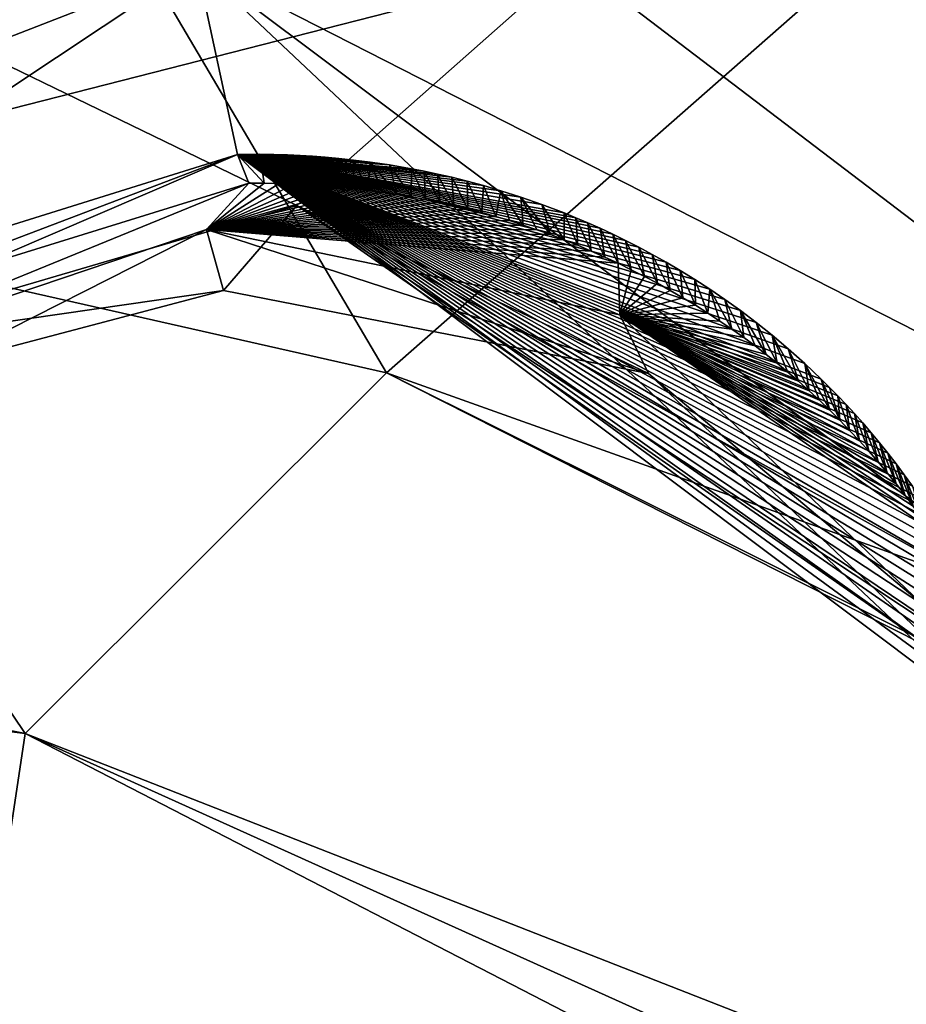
# Model space of a CAD drawing. Header units: millimetres. Extents: x -147 to 294, y -82 to 275.
# Tile 298 of 609: x 246.31 to 248.57, y 192.26 to 194.76. Entities that reach past the tile are written whole.
import ezdxf

# ---------------------------------------------------------------- set-up
doc = ezdxf.new("R2010")
doc.units = ezdxf.units.MM
doc.header["$LTSCALE"] = 67.506716
for name, color, linetype in [('1992', 7, 'CONTINUOUS'), ('2807', 7, 'CONTINUOUS'), ('2813', 7, 'CONTINUOUS'), ('2814', 7, 'CONTINUOUS'), ('2821', 7, 'CONTINUOUS'), ('2822', 7, 'CONTINUOUS'), ('2823', 7, 'CONTINUOUS'), ('2824', 7, 'CONTINUOUS'), ('754', 7, 'CONTINUOUS'), ('809', 7, 'CONTINUOUS'), ('871', 7, 'CONTINUOUS'), ('925', 7, 'CONTINUOUS')]:
    doc.layers.add(name, color=color, linetype=linetype)

msp = doc.modelspace()

# ---------------------------------------------------------------- linework, layer by layer
at = {"layer": '1992', "linetype": 'CONTINUOUS'}
for points in [[(245.7521, 193.9137, -15.955), (247.0182, 194.2855, -16.052), (239.7365, 197.8193, -14.0143), (245.7521, 193.9137, -15.955)], [(239.7365, 197.8193, -14.0143), (247.0182, 194.2855, -16.052), (250.7056, 197.5463, -15.7704), (239.7365, 197.8193, -14.0143)], [(247.0182, 194.2855, -16.052), (248.9964, 193.1859, -16.7016), (250.7056, 197.5463, -15.7704), (247.0182, 194.2855, -16.052)]]:
    msp.add_3dface(points, dxfattribs=at)
at = {"layer": '2807', "linetype": 'CONTINUOUS'}
for points in [[(247.0182, 194.2855, -16.052), (245.7521, 193.9137, -15.955), (246.8321, 194.0692, -16.379), (247.0182, 194.2855, -16.052)], [(247.9114, 193.8581, -16.6299), (247.0182, 194.2855, -16.052), (246.8321, 194.0692, -16.379), (247.9114, 193.8581, -16.6299)], [(248.9964, 193.1859, -16.7016), (247.0182, 194.2855, -16.052), (248.7997, 193.1051, -16.7812), (248.9964, 193.1859, -16.7016)], [(248.7997, 193.1051, -16.7812), (247.0182, 194.2855, -16.052), (248.6855, 193.1203, -16.9881), (248.7997, 193.1051, -16.7812)], [(248.6855, 193.1203, -16.9881), (247.0182, 194.2855, -16.052), (247.9114, 193.8581, -16.6299), (248.6855, 193.1203, -16.9881)], [(246.8321, 194.0692, -16.379), (245.7521, 193.9137, -15.955), (246.1031, 193.8774, -16.3119), (246.8321, 194.0692, -16.379)]]:
    msp.add_3dface(points, dxfattribs=at)
at = {"layer": '2813', "linetype": 'CONTINUOUS'}
for points in [[(246.7402, 195.6512, -18.0386), (248.6333, 195.0334, -18.5343), (249.6814, 193.4095, -19.1869), (246.7402, 195.6512, -18.0386)], [(246.7402, 195.6512, -18.0386), (249.6814, 193.4095, -19.1869), (246.7635, 194.8986, -17.9537), (246.7402, 195.6512, -18.0386)], [(249.6814, 193.4095, -19.1869), (249.0756, 193.1636, -18.8699), (246.7635, 194.8986, -17.9537), (249.6814, 193.4095, -19.1869)], [(249.0756, 193.1636, -18.8699), (248.8799, 192.9029, -18.2205), (246.7635, 194.8986, -17.9537), (249.0756, 193.1636, -18.8699)], [(246.7635, 194.8986, -17.9537), (248.8799, 192.9029, -18.2205), (246.8677, 194.415, -17.3422), (246.7635, 194.8986, -17.9537)], [(246.9243, 194.4154, -17.353), (246.8677, 194.415, -17.3422), (246.9603, 194.4149, -17.3601), (246.9243, 194.4154, -17.353)], [(246.8677, 194.415, -17.3422), (248.8799, 192.9029, -18.2205), (248.8676, 192.9528, -18.2021), (246.8677, 194.415, -17.3422)], [(246.9603, 194.4149, -17.3601), (246.8677, 194.415, -17.3422), (246.9948, 194.4138, -17.3671), (246.9603, 194.4149, -17.3601)], [(246.9948, 194.4138, -17.3671), (246.8677, 194.415, -17.3422), (247.0271, 194.4123, -17.3738), (246.9948, 194.4138, -17.3671)], [(247.0271, 194.4123, -17.3738), (246.8677, 194.415, -17.3422), (247.0585, 194.4104, -17.3805), (247.0271, 194.4123, -17.3738)], [(247.0585, 194.4104, -17.3805), (246.8677, 194.415, -17.3422), (247.0906, 194.408, -17.3874), (247.0585, 194.4104, -17.3805)], [(247.0906, 194.408, -17.3874), (246.8677, 194.415, -17.3422), (247.1247, 194.4049, -17.395), (247.0906, 194.408, -17.3874)], [(247.1247, 194.4049, -17.395), (246.8677, 194.415, -17.3422), (247.1623, 194.4009, -17.4036), (247.1247, 194.4049, -17.395)], [(247.1623, 194.4009, -17.4036), (246.8677, 194.415, -17.3422), (247.2048, 194.3955, -17.4136), (247.1623, 194.4009, -17.4036)], [(247.2048, 194.3955, -17.4136), (246.8677, 194.415, -17.3422), (247.2536, 194.3883, -17.4254), (247.2048, 194.3955, -17.4136)], [(247.2536, 194.3883, -17.4254), (246.8677, 194.415, -17.3422), (247.3099, 194.3785, -17.4395), (247.2536, 194.3883, -17.4254)], [(247.3099, 194.3785, -17.4395), (246.8677, 194.415, -17.3422), (247.3414, 194.3724, -17.4476), (247.3099, 194.3785, -17.4395)], [(247.3414, 194.3724, -17.4476), (246.8677, 194.415, -17.3422), (247.3752, 194.3652, -17.4565), (247.3414, 194.3724, -17.4476)], [(247.3752, 194.3652, -17.4565), (246.8677, 194.415, -17.3422), (247.4116, 194.3569, -17.4662), (247.3752, 194.3652, -17.4565)], [(247.4116, 194.3569, -17.4662), (246.8677, 194.415, -17.3422), (247.4505, 194.3472, -17.4769), (247.4116, 194.3569, -17.4662)], [(247.4505, 194.3472, -17.4769), (246.8677, 194.415, -17.3422), (247.4922, 194.3359, -17.4887), (247.4505, 194.3472, -17.4769)], [(247.4922, 194.3359, -17.4887), (246.8677, 194.415, -17.3422), (247.5368, 194.3228, -17.5016), (247.4922, 194.3359, -17.4887)], [(247.5368, 194.3228, -17.5016), (246.8677, 194.415, -17.3422), (247.5869, 194.3068, -17.5165), (247.5368, 194.3228, -17.5016)], [(247.5869, 194.3068, -17.5165), (246.8677, 194.415, -17.3422), (247.6403, 194.2881, -17.5329), (247.5869, 194.3068, -17.5165)], [(247.6403, 194.2881, -17.5329), (246.8677, 194.415, -17.3422), (247.697, 194.2664, -17.551), (247.6403, 194.2881, -17.5329)], [(247.697, 194.2664, -17.551), (246.8677, 194.415, -17.3422), (247.7267, 194.2543, -17.5606), (247.697, 194.2664, -17.551)], [(247.7267, 194.2543, -17.5606), (246.8677, 194.415, -17.3422), (247.7572, 194.2413, -17.5708), (247.7267, 194.2543, -17.5606)], [(247.7572, 194.2413, -17.5708), (246.8677, 194.415, -17.3422), (247.7884, 194.2274, -17.5813), (247.7572, 194.2413, -17.5708)], [(247.7884, 194.2274, -17.5813), (246.8677, 194.415, -17.3422), (247.8204, 194.2124, -17.5924), (247.7884, 194.2274, -17.5813)], [(247.8204, 194.2124, -17.5924), (246.8677, 194.415, -17.3422), (247.8531, 194.1965, -17.6039), (247.8204, 194.2124, -17.5924)], [(247.8531, 194.1965, -17.6039), (246.8677, 194.415, -17.3422), (247.8865, 194.1794, -17.6159), (247.8531, 194.1965, -17.6039)], [(247.8865, 194.1794, -17.6159), (246.8677, 194.415, -17.3422), (247.9209, 194.161, -17.6285), (247.8865, 194.1794, -17.6159)], [(247.9209, 194.161, -17.6285), (246.8677, 194.415, -17.3422), (247.9561, 194.1412, -17.6417), (247.9209, 194.161, -17.6285)], [(247.9561, 194.1412, -17.6417), (246.8677, 194.415, -17.3422), (247.9922, 194.12, -17.6556), (247.9561, 194.1412, -17.6417)], [(247.9922, 194.12, -17.6556), (246.8677, 194.415, -17.3422), (248.0291, 194.0972, -17.6701), (247.9922, 194.12, -17.6556)], [(248.0291, 194.0972, -17.6701), (246.8677, 194.415, -17.3422), (248.0669, 194.0728, -17.6853), (248.0291, 194.0972, -17.6701)], [(248.0669, 194.0728, -17.6853), (246.8677, 194.415, -17.3422), (248.1054, 194.0465, -17.7013), (248.0669, 194.0728, -17.6853)], [(248.1054, 194.0465, -17.7013), (246.8677, 194.415, -17.3422), (248.1447, 194.0184, -17.718), (248.1054, 194.0465, -17.7013)], [(248.1447, 194.0184, -17.718), (246.8677, 194.415, -17.3422), (248.1847, 193.9881, -17.7356), (248.1447, 194.0184, -17.718)], [(248.1847, 193.9881, -17.7356), (246.8677, 194.415, -17.3422), (248.2253, 193.9557, -17.7539), (248.1847, 193.9881, -17.7356)], [(248.2253, 193.9557, -17.7539), (246.8677, 194.415, -17.3422), (248.2664, 193.921, -17.7731), (248.2253, 193.9557, -17.7539)], [(248.2664, 193.921, -17.7731), (246.8677, 194.415, -17.3422), (248.308, 193.8838, -17.7932), (248.2664, 193.921, -17.7731)], [(248.308, 193.8838, -17.7932), (246.8677, 194.415, -17.3422), (248.3499, 193.8441, -17.8142), (248.308, 193.8838, -17.7932)], [(248.3499, 193.8441, -17.8142), (246.8677, 194.415, -17.3422), (248.371, 193.8232, -17.825), (248.3499, 193.8441, -17.8142)], [(248.371, 193.8232, -17.825), (246.8677, 194.415, -17.3422), (248.3921, 193.8017, -17.8361), (248.371, 193.8232, -17.825)], [(248.3921, 193.8017, -17.8361), (246.8677, 194.415, -17.3422), (248.4131, 193.7795, -17.8473), (248.3921, 193.8017, -17.8361)], [(248.4131, 193.7795, -17.8473), (246.8677, 194.415, -17.3422), (248.4343, 193.7565, -17.8589), (248.4131, 193.7795, -17.8473)], [(248.4343, 193.7565, -17.8589), (246.8677, 194.415, -17.3422), (248.4555, 193.7327, -17.8707), (248.4343, 193.7565, -17.8589)], [(248.4555, 193.7327, -17.8707), (246.8677, 194.415, -17.3422), (248.4767, 193.708, -17.8828), (248.4555, 193.7327, -17.8707)], [(248.4767, 193.708, -17.8828), (246.8677, 194.415, -17.3422), (248.4978, 193.6825, -17.8951), (248.4767, 193.708, -17.8828)], [(248.4978, 193.6825, -17.8951), (246.8677, 194.415, -17.3422), (248.5189, 193.6562, -17.9077), (248.4978, 193.6825, -17.8951)], [(248.5189, 193.6562, -17.9077), (246.8677, 194.415, -17.3422), (248.5399, 193.629, -17.9206), (248.5189, 193.6562, -17.9077)], [(248.5399, 193.629, -17.9206), (246.8677, 194.415, -17.3422), (248.5609, 193.6009, -17.9338), (248.5399, 193.629, -17.9206)], [(248.5609, 193.6009, -17.9338), (246.8677, 194.415, -17.3422), (248.5817, 193.5718, -17.9472), (248.5609, 193.6009, -17.9338)], [(248.5817, 193.5718, -17.9472), (246.8677, 194.415, -17.3422), (248.6023, 193.5419, -17.9609), (248.5817, 193.5718, -17.9472)], [(248.6023, 193.5419, -17.9609), (246.8677, 194.415, -17.3422), (248.6227, 193.5109, -17.9749), (248.6023, 193.5419, -17.9609)], [(248.6227, 193.5109, -17.9749), (246.8677, 194.415, -17.3422), (248.643, 193.4789, -17.9891), (248.6227, 193.5109, -17.9749)], [(248.643, 193.4789, -17.9891), (246.8677, 194.415, -17.3422), (248.663, 193.4457, -18.0037), (248.643, 193.4789, -17.9891)], [(248.663, 193.4457, -18.0037), (246.8677, 194.415, -17.3422), (248.6826, 193.4116, -18.0186), (248.663, 193.4457, -18.0037)], [(248.6826, 193.4116, -18.0186), (246.8677, 194.415, -17.3422), (248.702, 193.3763, -18.0337), (248.6826, 193.4116, -18.0186)], [(248.702, 193.3763, -18.0337), (246.8677, 194.415, -17.3422), (248.721, 193.3398, -18.0492), (248.702, 193.3763, -18.0337)], [(248.721, 193.3398, -18.0492), (246.8677, 194.415, -17.3422), (248.7397, 193.3021, -18.065), (248.721, 193.3398, -18.0492)], [(248.7397, 193.3021, -18.065), (246.8677, 194.415, -17.3422), (248.7579, 193.2631, -18.0811), (248.7397, 193.3021, -18.065)], [(248.7579, 193.2631, -18.0811), (246.8677, 194.415, -17.3422), (248.7755, 193.223, -18.0975), (248.7579, 193.2631, -18.0811)], [(248.7755, 193.223, -18.0975), (246.8677, 194.415, -17.3422), (248.7926, 193.1815, -18.1142), (248.7755, 193.223, -18.0975)], [(248.7926, 193.1815, -18.1142), (246.8677, 194.415, -17.3422), (248.8091, 193.1386, -18.1312), (248.7926, 193.1815, -18.1142)], [(248.8091, 193.1386, -18.1312), (246.8677, 194.415, -17.3422), (248.825, 193.0943, -18.1485), (248.8091, 193.1386, -18.1312)], [(248.825, 193.0943, -18.1485), (246.8677, 194.415, -17.3422), (248.8401, 193.0485, -18.1661), (248.825, 193.0943, -18.1485)], [(248.8401, 193.0485, -18.1661), (246.8677, 194.415, -17.3422), (248.8543, 193.0014, -18.184), (248.8401, 193.0485, -18.1661)], [(248.8543, 193.0014, -18.184), (246.8677, 194.415, -17.3422), (248.8676, 192.9528, -18.2021), (248.8543, 193.0014, -18.184)]]:
    msp.add_3dface(points, dxfattribs=at)
at = {"layer": '2814', "linetype": 'CONTINUOUS'}
for points in [[(243.8153, 193.7526, -18.1226), (245.0176, 195.1303, -17.9121), (246.7402, 195.6512, -18.0386), (243.8153, 193.7526, -18.1226)], [(243.8153, 193.7526, -18.1226), (246.7402, 195.6512, -18.0386), (246.7635, 194.8986, -17.9537), (243.8153, 193.7526, -18.1226)], [(243.8153, 193.7526, -18.1226), (246.7635, 194.8986, -17.9537), (244.5167, 193.404, -17.9959), (243.8153, 193.7526, -18.1226)], [(246.7635, 194.8986, -17.9537), (246.8677, 194.415, -17.3422), (244.5167, 193.404, -17.9959), (246.7635, 194.8986, -17.9537)], [(244.5167, 193.404, -17.9959), (246.8677, 194.415, -17.3422), (245.6644, 194.0391, -17.2359), (244.5167, 193.404, -17.9959)]]:
    msp.add_3dface(points, dxfattribs=at)
at = {"layer": '2821', "linetype": 'CONTINUOUS'}
for points in [[(246.7894, 194.2247, -17.0846), (246.1031, 193.8774, -16.3119), (245.7485, 193.8731, -17.0179), (246.7894, 194.2247, -17.0846)], [(246.8321, 194.0692, -16.379), (246.1031, 193.8774, -16.3119), (246.7894, 194.2247, -17.0846), (246.8321, 194.0692, -16.379)], [(247.9114, 193.8581, -16.6299), (246.8321, 194.0692, -16.379), (246.7894, 194.2247, -17.0846), (247.9114, 193.8581, -16.6299)], [(247.8388, 194.0074, -17.3211), (247.9114, 193.8581, -16.6299), (246.7894, 194.2247, -17.0846), (247.8388, 194.0074, -17.3211)], [(248.6039, 193.2747, -17.6628), (247.9114, 193.8581, -16.6299), (247.8388, 194.0074, -17.3211), (248.6039, 193.2747, -17.6628)], [(248.6855, 193.1203, -16.9881), (247.9114, 193.8581, -16.6299), (248.6039, 193.2747, -17.6628), (248.6855, 193.1203, -16.9881)]]:
    msp.add_3dface(points, dxfattribs=at)
at = {"layer": '2822', "linetype": 'CONTINUOUS'}
for points in [[(246.8966, 194.3423, -17.0685), (245.7485, 193.8731, -17.0179), (245.7043, 193.9726, -16.9824), (246.8966, 194.3423, -17.0685)], [(246.7894, 194.2247, -17.0846), (245.7485, 193.8731, -17.0179), (246.8966, 194.3423, -17.0685), (246.7894, 194.2247, -17.0846)], [(246.9351, 194.3422, -17.0748), (246.7894, 194.2247, -17.0846), (246.8966, 194.3423, -17.0685), (246.9351, 194.3422, -17.0748)], [(246.9734, 194.3415, -17.0813), (246.7894, 194.2247, -17.0846), (246.9351, 194.3422, -17.0748), (246.9734, 194.3415, -17.0813)], [(247.0115, 194.3402, -17.088), (246.7894, 194.2247, -17.0846), (246.9734, 194.3415, -17.0813), (247.0115, 194.3402, -17.088)], [(247.0494, 194.3383, -17.0947), (246.7894, 194.2247, -17.0846), (247.0115, 194.3402, -17.088), (247.0494, 194.3383, -17.0947)], [(247.0871, 194.3358, -17.1017), (246.7894, 194.2247, -17.0846), (247.0494, 194.3383, -17.0947), (247.0871, 194.3358, -17.1017)], [(247.1246, 194.3327, -17.1088), (246.7894, 194.2247, -17.0846), (247.0871, 194.3358, -17.1017), (247.1246, 194.3327, -17.1088)], [(247.1619, 194.3289, -17.116), (246.7894, 194.2247, -17.0846), (247.1246, 194.3327, -17.1088), (247.1619, 194.3289, -17.116)], [(247.199, 194.3245, -17.1234), (246.7894, 194.2247, -17.0846), (247.1619, 194.3289, -17.116), (247.199, 194.3245, -17.1234)], [(247.2359, 194.3196, -17.1309), (246.7894, 194.2247, -17.0846), (247.199, 194.3245, -17.1234), (247.2359, 194.3196, -17.1309)], [(247.2725, 194.314, -17.1386), (246.7894, 194.2247, -17.0846), (247.2359, 194.3196, -17.1309), (247.2725, 194.314, -17.1386)], [(247.309, 194.3077, -17.1464), (246.7894, 194.2247, -17.0846), (247.2725, 194.314, -17.1386), (247.309, 194.3077, -17.1464)], [(247.3452, 194.3009, -17.1544), (246.7894, 194.2247, -17.0846), (247.309, 194.3077, -17.1464), (247.3452, 194.3009, -17.1544)], [(247.3813, 194.2935, -17.1625), (246.7894, 194.2247, -17.0846), (247.3452, 194.3009, -17.1544), (247.3813, 194.2935, -17.1625)], [(247.4171, 194.2854, -17.1708), (246.7894, 194.2247, -17.0846), (247.3813, 194.2935, -17.1625), (247.4171, 194.2854, -17.1708)], [(247.4528, 194.2767, -17.1792), (246.7894, 194.2247, -17.0846), (247.4171, 194.2854, -17.1708), (247.4528, 194.2767, -17.1792)], [(247.4882, 194.2674, -17.1878), (246.7894, 194.2247, -17.0846), (247.4528, 194.2767, -17.1792), (247.4882, 194.2674, -17.1878)], [(247.5234, 194.2575, -17.1965), (246.7894, 194.2247, -17.0846), (247.4882, 194.2674, -17.1878), (247.5234, 194.2575, -17.1965)], [(247.5584, 194.2469, -17.2054), (246.7894, 194.2247, -17.0846), (247.5234, 194.2575, -17.1965), (247.5584, 194.2469, -17.2054)], [(247.5932, 194.2357, -17.2144), (246.7894, 194.2247, -17.0846), (247.5584, 194.2469, -17.2054), (247.5932, 194.2357, -17.2144)], [(247.6279, 194.2239, -17.2236), (246.7894, 194.2247, -17.0846), (247.5932, 194.2357, -17.2144), (247.6279, 194.2239, -17.2236)], [(247.8388, 194.0074, -17.3211), (246.7894, 194.2247, -17.0846), (247.834, 194.1386, -17.2827), (247.8388, 194.0074, -17.3211)], [(247.834, 194.1386, -17.2827), (246.7894, 194.2247, -17.0846), (247.8001, 194.1544, -17.2725), (247.834, 194.1386, -17.2827)], [(247.8001, 194.1544, -17.2725), (246.7894, 194.2247, -17.0846), (247.766, 194.1696, -17.2624), (247.8001, 194.1544, -17.2725)], [(247.766, 194.1696, -17.2624), (246.7894, 194.2247, -17.0846), (247.7317, 194.1842, -17.2525), (247.766, 194.1696, -17.2624)], [(247.7317, 194.1842, -17.2525), (246.7894, 194.2247, -17.0846), (247.6972, 194.1981, -17.2427), (247.7317, 194.1842, -17.2525)], [(247.6972, 194.1981, -17.2427), (246.7894, 194.2247, -17.0846), (247.6626, 194.2113, -17.2331), (247.6972, 194.1981, -17.2427)], [(247.6626, 194.2113, -17.2331), (246.7894, 194.2247, -17.0846), (247.6279, 194.2239, -17.2236), (247.6626, 194.2113, -17.2331)], [(247.8676, 194.1222, -17.2931), (247.8388, 194.0074, -17.3211), (247.834, 194.1386, -17.2827), (247.8676, 194.1222, -17.2931)], [(247.901, 194.1052, -17.3036), (247.8388, 194.0074, -17.3211), (247.8676, 194.1222, -17.2931), (247.901, 194.1052, -17.3036)], [(247.934, 194.0877, -17.3143), (247.8388, 194.0074, -17.3211), (247.901, 194.1052, -17.3036), (247.934, 194.0877, -17.3143)], [(247.9666, 194.0696, -17.325), (247.8388, 194.0074, -17.3211), (247.934, 194.0877, -17.3143), (247.9666, 194.0696, -17.325)], [(247.9989, 194.0509, -17.3358), (247.8388, 194.0074, -17.3211), (247.9666, 194.0696, -17.325), (247.9989, 194.0509, -17.3358)], [(248.0307, 194.0317, -17.3467), (247.8388, 194.0074, -17.3211), (247.9989, 194.0509, -17.3358), (248.0307, 194.0317, -17.3467)], [(248.062, 194.012, -17.3577), (247.8388, 194.0074, -17.3211), (248.0307, 194.0317, -17.3467), (248.062, 194.012, -17.3577)], [(248.0929, 193.9918, -17.3687), (247.8388, 194.0074, -17.3211), (248.062, 194.012, -17.3577), (248.0929, 193.9918, -17.3687)], [(248.6039, 193.2747, -17.6628), (247.8388, 194.0074, -17.3211), (248.6245, 193.4636, -17.6119), (248.6039, 193.2747, -17.6628)], [(248.6245, 193.4636, -17.6119), (247.8388, 194.0074, -17.3211), (248.6044, 193.4927, -17.6001), (248.6245, 193.4636, -17.6119)], [(248.6044, 193.4927, -17.6001), (247.8388, 194.0074, -17.3211), (248.5836, 193.5214, -17.5882), (248.6044, 193.4927, -17.6001)], [(248.5836, 193.5214, -17.5882), (247.8388, 194.0074, -17.3211), (248.5622, 193.55, -17.5763), (248.5836, 193.5214, -17.5882)], [(248.5622, 193.55, -17.5763), (247.8388, 194.0074, -17.3211), (248.5402, 193.5782, -17.5644), (248.5622, 193.55, -17.5763)], [(248.5402, 193.5782, -17.5644), (247.8388, 194.0074, -17.3211), (248.5177, 193.606, -17.5524), (248.5402, 193.5782, -17.5644)], [(248.5177, 193.606, -17.5524), (247.8388, 194.0074, -17.3211), (248.4946, 193.6336, -17.5405), (248.5177, 193.606, -17.5524)], [(248.4946, 193.6336, -17.5405), (247.8388, 194.0074, -17.3211), (248.4709, 193.6607, -17.5286), (248.4946, 193.6336, -17.5405)], [(248.4709, 193.6607, -17.5286), (247.8388, 194.0074, -17.3211), (248.4468, 193.6875, -17.5168), (248.4709, 193.6607, -17.5286)], [(248.4468, 193.6875, -17.5168), (247.8388, 194.0074, -17.3211), (248.4221, 193.7139, -17.5049), (248.4468, 193.6875, -17.5168)], [(248.4221, 193.7139, -17.5049), (247.8388, 194.0074, -17.3211), (248.3971, 193.7398, -17.4932), (248.4221, 193.7139, -17.5049)], [(248.3971, 193.7398, -17.4932), (247.8388, 194.0074, -17.3211), (248.3715, 193.7653, -17.4815), (248.3971, 193.7398, -17.4932)], [(248.3715, 193.7653, -17.4815), (247.8388, 194.0074, -17.3211), (248.3456, 193.7902, -17.4698), (248.3715, 193.7653, -17.4815)], [(248.3456, 193.7902, -17.4698), (247.8388, 194.0074, -17.3211), (248.3192, 193.8147, -17.4583), (248.3456, 193.7902, -17.4698)], [(248.3192, 193.8147, -17.4583), (247.8388, 194.0074, -17.3211), (248.2925, 193.8386, -17.4468), (248.3192, 193.8147, -17.4583)], [(248.2925, 193.8386, -17.4468), (247.8388, 194.0074, -17.3211), (248.2654, 193.862, -17.4355), (248.2925, 193.8386, -17.4468)], [(248.2654, 193.862, -17.4355), (247.8388, 194.0074, -17.3211), (248.238, 193.8847, -17.4242), (248.2654, 193.862, -17.4355)], [(248.238, 193.8847, -17.4242), (247.8388, 194.0074, -17.3211), (248.2103, 193.9069, -17.4131), (248.238, 193.8847, -17.4242)], [(248.2103, 193.9069, -17.4131), (247.8388, 194.0074, -17.3211), (248.1823, 193.9285, -17.4022), (248.2103, 193.9069, -17.4131)], [(248.1823, 193.9285, -17.4022), (247.8388, 194.0074, -17.3211), (248.1531, 193.95, -17.391), (248.1823, 193.9285, -17.4022)], [(248.1531, 193.95, -17.391), (247.8388, 194.0074, -17.3211), (248.1233, 193.9712, -17.3798), (248.1531, 193.95, -17.391)], [(248.1233, 193.9712, -17.3798), (247.8388, 194.0074, -17.3211), (248.0929, 193.9918, -17.3687), (248.1233, 193.9712, -17.3798)]]:
    msp.add_3dface(points, dxfattribs=at)
at = {"layer": '2823', "linetype": 'CONTINUOUS'}
for points in [[(246.8677, 194.415, -17.3422), (246.9243, 194.4154, -17.353), (246.9351, 194.3422, -17.0748), (246.8677, 194.415, -17.3422)], [(246.8677, 194.415, -17.3422), (246.9351, 194.3422, -17.0748), (246.8966, 194.3423, -17.0685), (246.8677, 194.415, -17.3422)], [(246.9243, 194.4154, -17.353), (246.9603, 194.4149, -17.3601), (246.9734, 194.3415, -17.0813), (246.9243, 194.4154, -17.353)], [(246.9243, 194.4154, -17.353), (246.9734, 194.3415, -17.0813), (246.9351, 194.3422, -17.0748), (246.9243, 194.4154, -17.353)], [(246.9603, 194.4149, -17.3601), (246.9948, 194.4138, -17.3671), (247.0115, 194.3402, -17.088), (246.9603, 194.4149, -17.3601)], [(246.9603, 194.4149, -17.3601), (247.0115, 194.3402, -17.088), (246.9734, 194.3415, -17.0813), (246.9603, 194.4149, -17.3601)], [(246.9948, 194.4138, -17.3671), (247.0271, 194.4123, -17.3738), (247.0494, 194.3383, -17.0947), (246.9948, 194.4138, -17.3671)], [(246.9948, 194.4138, -17.3671), (247.0494, 194.3383, -17.0947), (247.0115, 194.3402, -17.088), (246.9948, 194.4138, -17.3671)], [(247.0271, 194.4123, -17.3738), (247.0585, 194.4104, -17.3805), (247.0871, 194.3358, -17.1017), (247.0271, 194.4123, -17.3738)], [(247.0271, 194.4123, -17.3738), (247.0871, 194.3358, -17.1017), (247.0494, 194.3383, -17.0947), (247.0271, 194.4123, -17.3738)], [(247.0585, 194.4104, -17.3805), (247.0906, 194.408, -17.3874), (247.0871, 194.3358, -17.1017), (247.0585, 194.4104, -17.3805)], [(247.0906, 194.408, -17.3874), (247.1246, 194.3327, -17.1088), (247.0871, 194.3358, -17.1017), (247.0906, 194.408, -17.3874)], [(247.0906, 194.408, -17.3874), (247.1247, 194.4049, -17.395), (247.1246, 194.3327, -17.1088), (247.0906, 194.408, -17.3874)], [(247.1247, 194.4049, -17.395), (247.1619, 194.3289, -17.116), (247.1246, 194.3327, -17.1088), (247.1247, 194.4049, -17.395)], [(247.1247, 194.4049, -17.395), (247.1623, 194.4009, -17.4036), (247.1619, 194.3289, -17.116), (247.1247, 194.4049, -17.395)], [(247.1623, 194.4009, -17.4036), (247.199, 194.3245, -17.1234), (247.1619, 194.3289, -17.116), (247.1623, 194.4009, -17.4036)], [(247.1623, 194.4009, -17.4036), (247.2048, 194.3955, -17.4136), (247.199, 194.3245, -17.1234), (247.1623, 194.4009, -17.4036)], [(247.2048, 194.3955, -17.4136), (247.2359, 194.3196, -17.1309), (247.199, 194.3245, -17.1234), (247.2048, 194.3955, -17.4136)], [(247.2048, 194.3955, -17.4136), (247.2536, 194.3883, -17.4254), (247.2725, 194.314, -17.1386), (247.2048, 194.3955, -17.4136)], [(247.2048, 194.3955, -17.4136), (247.2725, 194.314, -17.1386), (247.2359, 194.3196, -17.1309), (247.2048, 194.3955, -17.4136)], [(247.2536, 194.3883, -17.4254), (247.309, 194.3077, -17.1464), (247.2725, 194.314, -17.1386), (247.2536, 194.3883, -17.4254)], [(247.2536, 194.3883, -17.4254), (247.3099, 194.3785, -17.4395), (247.309, 194.3077, -17.1464), (247.2536, 194.3883, -17.4254)], [(247.3099, 194.3785, -17.4395), (247.3452, 194.3009, -17.1544), (247.309, 194.3077, -17.1464), (247.3099, 194.3785, -17.4395)], [(247.3099, 194.3785, -17.4395), (247.3414, 194.3724, -17.4476), (247.3452, 194.3009, -17.1544), (247.3099, 194.3785, -17.4395)], [(247.3414, 194.3724, -17.4476), (247.3752, 194.3652, -17.4565), (247.3813, 194.2935, -17.1625), (247.3414, 194.3724, -17.4476)], [(247.3414, 194.3724, -17.4476), (247.3813, 194.2935, -17.1625), (247.3452, 194.3009, -17.1544), (247.3414, 194.3724, -17.4476)], [(247.3752, 194.3652, -17.4565), (247.4116, 194.3569, -17.4662), (247.4171, 194.2854, -17.1708), (247.3752, 194.3652, -17.4565)], [(247.3752, 194.3652, -17.4565), (247.4171, 194.2854, -17.1708), (247.3813, 194.2935, -17.1625), (247.3752, 194.3652, -17.4565)], [(247.4116, 194.3569, -17.4662), (247.4505, 194.3472, -17.4769), (247.4528, 194.2767, -17.1792), (247.4116, 194.3569, -17.4662)], [(247.4116, 194.3569, -17.4662), (247.4528, 194.2767, -17.1792), (247.4171, 194.2854, -17.1708), (247.4116, 194.3569, -17.4662)], [(247.4505, 194.3472, -17.4769), (247.4922, 194.3359, -17.4887), (247.4882, 194.2674, -17.1878), (247.4505, 194.3472, -17.4769)], [(247.4505, 194.3472, -17.4769), (247.4882, 194.2674, -17.1878), (247.4528, 194.2767, -17.1792), (247.4505, 194.3472, -17.4769)], [(247.4922, 194.3359, -17.4887), (247.5234, 194.2575, -17.1965), (247.4882, 194.2674, -17.1878), (247.4922, 194.3359, -17.4887)], [(247.4922, 194.3359, -17.4887), (247.5368, 194.3228, -17.5016), (247.5234, 194.2575, -17.1965), (247.4922, 194.3359, -17.4887)], [(247.5368, 194.3228, -17.5016), (247.5584, 194.2469, -17.2054), (247.5234, 194.2575, -17.1965), (247.5368, 194.3228, -17.5016)], [(247.5368, 194.3228, -17.5016), (247.5869, 194.3068, -17.5165), (247.5932, 194.2357, -17.2144), (247.5368, 194.3228, -17.5016)], [(247.5368, 194.3228, -17.5016), (247.5932, 194.2357, -17.2144), (247.5584, 194.2469, -17.2054), (247.5368, 194.3228, -17.5016)], [(247.5869, 194.3068, -17.5165), (247.6279, 194.2239, -17.2236), (247.5932, 194.2357, -17.2144), (247.5869, 194.3068, -17.5165)], [(247.5869, 194.3068, -17.5165), (247.6403, 194.2881, -17.5329), (247.6626, 194.2113, -17.2331), (247.5869, 194.3068, -17.5165)], [(247.5869, 194.3068, -17.5165), (247.6626, 194.2113, -17.2331), (247.6279, 194.2239, -17.2236), (247.5869, 194.3068, -17.5165)], [(247.6403, 194.2881, -17.5329), (247.697, 194.2664, -17.551), (247.6972, 194.1981, -17.2427), (247.6403, 194.2881, -17.5329)], [(247.6403, 194.2881, -17.5329), (247.6972, 194.1981, -17.2427), (247.6626, 194.2113, -17.2331), (247.6403, 194.2881, -17.5329)], [(247.697, 194.2664, -17.551), (247.7267, 194.2543, -17.5606), (247.7317, 194.1842, -17.2525), (247.697, 194.2664, -17.551)], [(247.697, 194.2664, -17.551), (247.7317, 194.1842, -17.2525), (247.6972, 194.1981, -17.2427), (247.697, 194.2664, -17.551)], [(247.7267, 194.2543, -17.5606), (247.7572, 194.2413, -17.5708), (247.766, 194.1696, -17.2624), (247.7267, 194.2543, -17.5606)], [(247.7267, 194.2543, -17.5606), (247.766, 194.1696, -17.2624), (247.7317, 194.1842, -17.2525), (247.7267, 194.2543, -17.5606)], [(247.7572, 194.2413, -17.5708), (247.7884, 194.2274, -17.5813), (247.8001, 194.1544, -17.2725), (247.7572, 194.2413, -17.5708)], [(247.7572, 194.2413, -17.5708), (247.8001, 194.1544, -17.2725), (247.766, 194.1696, -17.2624), (247.7572, 194.2413, -17.5708)], [(247.7884, 194.2274, -17.5813), (247.8204, 194.2124, -17.5924), (247.834, 194.1386, -17.2827), (247.7884, 194.2274, -17.5813)], [(247.7884, 194.2274, -17.5813), (247.834, 194.1386, -17.2827), (247.8001, 194.1544, -17.2725), (247.7884, 194.2274, -17.5813)], [(247.8204, 194.2124, -17.5924), (247.8531, 194.1965, -17.6039), (247.8676, 194.1222, -17.2931), (247.8204, 194.2124, -17.5924)], [(247.8204, 194.2124, -17.5924), (247.8676, 194.1222, -17.2931), (247.834, 194.1386, -17.2827), (247.8204, 194.2124, -17.5924)], [(247.8531, 194.1965, -17.6039), (247.8865, 194.1794, -17.6159), (247.901, 194.1052, -17.3036), (247.8531, 194.1965, -17.6039)], [(247.8531, 194.1965, -17.6039), (247.901, 194.1052, -17.3036), (247.8676, 194.1222, -17.2931), (247.8531, 194.1965, -17.6039)], [(247.8865, 194.1794, -17.6159), (247.9209, 194.161, -17.6285), (247.934, 194.0877, -17.3143), (247.8865, 194.1794, -17.6159)], [(247.8865, 194.1794, -17.6159), (247.934, 194.0877, -17.3143), (247.901, 194.1052, -17.3036), (247.8865, 194.1794, -17.6159)], [(247.9209, 194.161, -17.6285), (247.9561, 194.1412, -17.6417), (247.9666, 194.0696, -17.325), (247.9209, 194.161, -17.6285)], [(247.9209, 194.161, -17.6285), (247.9666, 194.0696, -17.325), (247.934, 194.0877, -17.3143), (247.9209, 194.161, -17.6285)], [(247.9561, 194.1412, -17.6417), (247.9922, 194.12, -17.6556), (247.9989, 194.0509, -17.3358), (247.9561, 194.1412, -17.6417)], [(247.9561, 194.1412, -17.6417), (247.9989, 194.0509, -17.3358), (247.9666, 194.0696, -17.325), (247.9561, 194.1412, -17.6417)], [(247.9922, 194.12, -17.6556), (248.0291, 194.0972, -17.6701), (248.0307, 194.0317, -17.3467), (247.9922, 194.12, -17.6556)], [(247.9922, 194.12, -17.6556), (248.0307, 194.0317, -17.3467), (247.9989, 194.0509, -17.3358), (247.9922, 194.12, -17.6556)], [(248.0291, 194.0972, -17.6701), (248.0669, 194.0728, -17.6853), (248.062, 194.012, -17.3577), (248.0291, 194.0972, -17.6701)], [(248.0291, 194.0972, -17.6701), (248.062, 194.012, -17.3577), (248.0307, 194.0317, -17.3467), (248.0291, 194.0972, -17.6701)], [(248.0669, 194.0728, -17.6853), (248.0929, 193.9918, -17.3687), (248.062, 194.012, -17.3577), (248.0669, 194.0728, -17.6853)], [(248.0669, 194.0728, -17.6853), (248.1054, 194.0465, -17.7013), (248.1233, 193.9712, -17.3798), (248.0669, 194.0728, -17.6853)], [(248.0669, 194.0728, -17.6853), (248.1233, 193.9712, -17.3798), (248.0929, 193.9918, -17.3687), (248.0669, 194.0728, -17.6853)], [(248.1054, 194.0465, -17.7013), (248.1447, 194.0184, -17.718), (248.1531, 193.95, -17.391), (248.1054, 194.0465, -17.7013)], [(248.1054, 194.0465, -17.7013), (248.1531, 193.95, -17.391), (248.1233, 193.9712, -17.3798), (248.1054, 194.0465, -17.7013)], [(248.1447, 194.0184, -17.718), (248.1823, 193.9285, -17.4022), (248.1531, 193.95, -17.391), (248.1447, 194.0184, -17.718)], [(248.1447, 194.0184, -17.718), (248.1847, 193.9881, -17.7356), (248.2103, 193.9069, -17.4131), (248.1447, 194.0184, -17.718)], [(248.1447, 194.0184, -17.718), (248.2103, 193.9069, -17.4131), (248.1823, 193.9285, -17.4022), (248.1447, 194.0184, -17.718)], [(248.1847, 193.9881, -17.7356), (248.2253, 193.9557, -17.7539), (248.238, 193.8847, -17.4242), (248.1847, 193.9881, -17.7356)], [(248.1847, 193.9881, -17.7356), (248.238, 193.8847, -17.4242), (248.2103, 193.9069, -17.4131), (248.1847, 193.9881, -17.7356)], [(248.2253, 193.9557, -17.7539), (248.2654, 193.862, -17.4355), (248.238, 193.8847, -17.4242), (248.2253, 193.9557, -17.7539)], [(248.2253, 193.9557, -17.7539), (248.2664, 193.921, -17.7731), (248.2925, 193.8386, -17.4468), (248.2253, 193.9557, -17.7539)], [(248.2253, 193.9557, -17.7539), (248.2925, 193.8386, -17.4468), (248.2654, 193.862, -17.4355), (248.2253, 193.9557, -17.7539)], [(248.2664, 193.921, -17.7731), (248.308, 193.8838, -17.7932), (248.3192, 193.8147, -17.4583), (248.2664, 193.921, -17.7731)], [(248.2664, 193.921, -17.7731), (248.3192, 193.8147, -17.4583), (248.2925, 193.8386, -17.4468), (248.2664, 193.921, -17.7731)], [(248.308, 193.8838, -17.7932), (248.3456, 193.7902, -17.4698), (248.3192, 193.8147, -17.4583), (248.308, 193.8838, -17.7932)], [(248.308, 193.8838, -17.7932), (248.3499, 193.8441, -17.8142), (248.3715, 193.7653, -17.4815), (248.308, 193.8838, -17.7932)], [(248.308, 193.8838, -17.7932), (248.3715, 193.7653, -17.4815), (248.3456, 193.7902, -17.4698), (248.308, 193.8838, -17.7932)], [(248.3499, 193.8441, -17.8142), (248.371, 193.8232, -17.825), (248.3971, 193.7398, -17.4932), (248.3499, 193.8441, -17.8142)], [(248.3499, 193.8441, -17.8142), (248.3971, 193.7398, -17.4932), (248.3715, 193.7653, -17.4815), (248.3499, 193.8441, -17.8142)], [(248.371, 193.8232, -17.825), (248.3921, 193.8017, -17.8361), (248.3971, 193.7398, -17.4932), (248.371, 193.8232, -17.825)], [(248.3921, 193.8017, -17.8361), (248.4131, 193.7795, -17.8473), (248.4221, 193.7139, -17.5049), (248.3921, 193.8017, -17.8361)], [(248.3921, 193.8017, -17.8361), (248.4221, 193.7139, -17.5049), (248.3971, 193.7398, -17.4932), (248.3921, 193.8017, -17.8361)], [(248.4131, 193.7795, -17.8473), (248.4343, 193.7565, -17.8589), (248.4468, 193.6875, -17.5168), (248.4131, 193.7795, -17.8473)], [(248.4131, 193.7795, -17.8473), (248.4468, 193.6875, -17.5168), (248.4221, 193.7139, -17.5049), (248.4131, 193.7795, -17.8473)], [(248.4343, 193.7565, -17.8589), (248.4555, 193.7327, -17.8707), (248.4709, 193.6607, -17.5286), (248.4343, 193.7565, -17.8589)], [(248.4343, 193.7565, -17.8589), (248.4709, 193.6607, -17.5286), (248.4468, 193.6875, -17.5168), (248.4343, 193.7565, -17.8589)], [(248.4555, 193.7327, -17.8707), (248.4767, 193.708, -17.8828), (248.4946, 193.6336, -17.5405), (248.4555, 193.7327, -17.8707)], [(248.4555, 193.7327, -17.8707), (248.4946, 193.6336, -17.5405), (248.4709, 193.6607, -17.5286), (248.4555, 193.7327, -17.8707)], [(248.4767, 193.708, -17.8828), (248.4978, 193.6825, -17.8951), (248.5177, 193.606, -17.5524), (248.4767, 193.708, -17.8828)], [(248.4767, 193.708, -17.8828), (248.5177, 193.606, -17.5524), (248.4946, 193.6336, -17.5405), (248.4767, 193.708, -17.8828)], [(248.4978, 193.6825, -17.8951), (248.5189, 193.6562, -17.9077), (248.5402, 193.5782, -17.5644), (248.4978, 193.6825, -17.8951)], [(248.4978, 193.6825, -17.8951), (248.5402, 193.5782, -17.5644), (248.5177, 193.606, -17.5524), (248.4978, 193.6825, -17.8951)], [(248.5189, 193.6562, -17.9077), (248.5399, 193.629, -17.9206), (248.5622, 193.55, -17.5763), (248.5189, 193.6562, -17.9077)], [(248.5189, 193.6562, -17.9077), (248.5622, 193.55, -17.5763), (248.5402, 193.5782, -17.5644), (248.5189, 193.6562, -17.9077)], [(248.5399, 193.629, -17.9206), (248.5609, 193.6009, -17.9338), (248.5836, 193.5214, -17.5882), (248.5399, 193.629, -17.9206)], [(248.5399, 193.629, -17.9206), (248.5836, 193.5214, -17.5882), (248.5622, 193.55, -17.5763), (248.5399, 193.629, -17.9206)], [(248.5609, 193.6009, -17.9338), (248.5817, 193.5718, -17.9472), (248.6044, 193.4927, -17.6001), (248.5609, 193.6009, -17.9338)], [(248.5609, 193.6009, -17.9338), (248.6044, 193.4927, -17.6001), (248.5836, 193.5214, -17.5882), (248.5609, 193.6009, -17.9338)]]:
    msp.add_3dface(points, dxfattribs=at)
at = {"layer": '2824', "linetype": 'CONTINUOUS'}
for points in [[(245.6644, 194.0391, -17.2359), (246.8677, 194.415, -17.3422), (245.7043, 193.9726, -16.9824), (245.6644, 194.0391, -17.2359)], [(246.8677, 194.415, -17.3422), (246.8966, 194.3423, -17.0685), (245.7043, 193.9726, -16.9824), (246.8677, 194.415, -17.3422)]]:
    msp.add_3dface(points, dxfattribs=at)
at = {"layer": '754', "linetype": 'CONTINUOUS'}
for points in [[(256.1637, 187.6719, -49.125), (232.5161, 191.0117, -47.4006), (259.9495, 198.0206, -47.2371), (256.1637, 187.6719, -49.125)], [(232.5161, 191.0117, -47.4006), (232.5472, 192.5504, -47.1056), (259.9495, 198.0206, -47.2371), (232.5161, 191.0117, -47.4006)], [(232.5472, 192.5504, -47.1056), (232.579, 194.0991, -46.8029), (259.9495, 198.0206, -47.2371), (232.5472, 192.5504, -47.1056)], [(232.579, 194.0991, -46.8029), (232.652, 197.5427, -46.1097), (259.9495, 198.0206, -47.2371), (232.579, 194.0991, -46.8029)]]:
    msp.add_3dface(points, dxfattribs=at)
at = {"layer": '809', "linetype": 'CONTINUOUS'}
for points in [[(232.8193, 194.641, -44.5175), (246.1188, 191.5473, -46.2426), (246.3288, 192.9439, -45.8372), (232.8193, 194.641, -44.5175)], [(246.1188, 191.5473, -46.2426), (258.4713, 186.6761, -47.2366), (246.3288, 192.9439, -45.8372), (246.1188, 191.5473, -46.2426)], [(246.3288, 192.9439, -45.8372), (258.4713, 186.6761, -47.2366), (258.8233, 187.3017, -47.0961), (246.3288, 192.9439, -45.8372)], [(259.166, 187.912, -46.881), (246.3288, 192.9439, -45.8372), (258.8233, 187.3017, -47.0961), (259.166, 187.912, -46.881)]]:
    msp.add_3dface(points, dxfattribs=at)
at = {"layer": '871', "linetype": 'CONTINUOUS'}
for points in [[(233.3241, 217.4829, -39.7272), (247.2457, 193.8602, -45.4515), (258.0476, 203.3559, -44.2348), (233.3241, 217.4829, -39.7272)], [(247.2457, 193.8602, -45.4515), (233.3241, 217.4829, -39.7272), (245.4367, 194.2692, -45.3046), (247.2457, 193.8602, -45.4515)], [(247.2457, 193.8602, -45.4515), (261.953, 188.6075, -46.2899), (258.0476, 203.3559, -44.2348), (247.2457, 193.8602, -45.4515)]]:
    msp.add_3dface(points, dxfattribs=at)
at = {"layer": '925', "linetype": 'CONTINUOUS'}
for points in [[(232.8193, 194.641, -44.5175), (246.3288, 192.9439, -45.8372), (232.8631, 195.6147, -44.1057), (232.8193, 194.641, -44.5175)], [(232.8631, 195.6147, -44.1057), (246.3288, 192.9439, -45.8372), (245.4367, 194.2692, -45.3046), (232.8631, 195.6147, -44.1057)], [(246.3288, 192.9439, -45.8372), (247.2457, 193.8602, -45.4515), (245.4367, 194.2692, -45.3046), (246.3288, 192.9439, -45.8372)], [(246.3288, 192.9439, -45.8372), (259.166, 187.912, -46.881), (247.2457, 193.8602, -45.4515), (246.3288, 192.9439, -45.8372)], [(247.2457, 193.8602, -45.4515), (259.166, 187.912, -46.881), (260.6928, 187.0518, -46.9894), (247.2457, 193.8602, -45.4515)], [(261.953, 188.6075, -46.2899), (247.2457, 193.8602, -45.4515), (260.6928, 187.0518, -46.9894), (261.953, 188.6075, -46.2899)]]:
    msp.add_3dface(points, dxfattribs=at)

doc.saveas('drawing.dxf')
